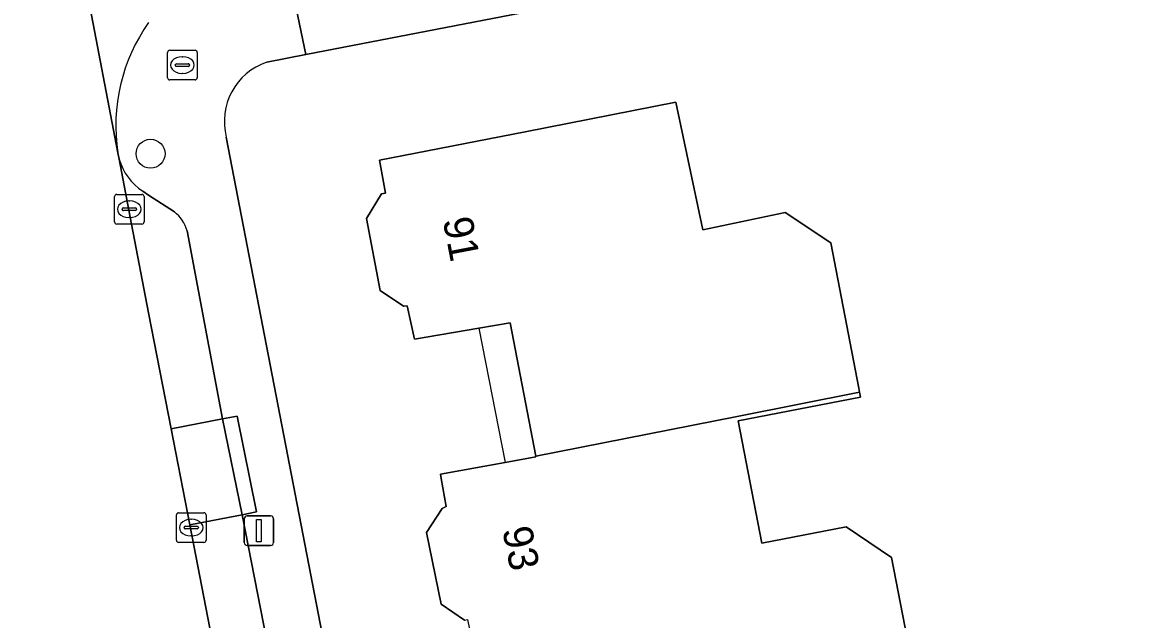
# Model space of a CAD drawing. Extents: x 159626 to 160723, y 388173 to 389416.
# Drawn here: x 160495.74 to 160533.61, y 388546.99 to 388567.16 of the extents above; entities that cross this region are included whole.
import ezdxf

# ---------------------------------------------------------------- set-up
doc = ezdxf.new("R2010")
doc.units = 0
for name, color, linetype in [('IMGEO_Boom', 7, 'Continuous'), ('IMGEO_Brandkraan', 7, 'Continuous'), ('IMGEO_Erf', 7, 'Continuous'), ('IMGEO_Kolk', 7, 'Continuous'), ('IMGEO_Lichtmast', 7, 'Continuous'), ('IMGEO_Pand', 7, 'Continuous'), ('IMGEO_Pand_nummerreeks', 7, 'Continuous'), ('IMGEO_Pand_overbouw', 7, 'Continuous'), ('IMGEO_Parkeervlak_open', 7, 'Continuous'), ('IMGEO_Rijbaan_lokaal_gesloten', 7, 'Continuous'), ('IMGEO_Rijbaan_lokaal_open', 7, 'Continuous'), ('IMGEO_Voetpad_open', 7, 'Continuous')]:
    doc.layers.add(name, color=color, linetype=linetype)

msp = doc.modelspace()

# ---------------------------------------------------------------- linework, layer by layer
at = {"layer": 'IMGEO_Boom'}
msp.add_circle((160500.064, 388562.727), 0.489, dxfattribs=at)
at = {"layer": 'IMGEO_Brandkraan'}
for p, q in [((160500.64, 388565.295), (160500.64, 388566.147)), ((160500.715, 388566.221), (160501.567, 388566.221)), ((160501.641, 388566.147), (160501.641, 388565.295)), ((160500.899, 388565.715), (160500.899, 388565.727)), ((160501.337, 388565.678), (160500.939, 388565.678)), ((160500.942, 388565.764), (160501.34, 388565.764)), ((160501.128, 388566.001), (160501.153, 388566.001)), ((160501.383, 388565.727), (160501.383, 388565.715)), ((160501.151, 388565.441), (160501.126, 388565.441)), ((160501.567, 388565.221), (160500.715, 388565.221))]:
    msp.add_line(p, q, dxfattribs=at)
for points in [[(160500.64, 388565.295), (160500.64, 388566.147)], [(160500.715, 388566.221), (160501.567, 388566.221)], [(160501.641, 388566.147), (160501.641, 388565.295)], [(160501.567, 388565.221), (160500.715, 388565.221)]]:
    msp.add_lwpolyline(points, dxfattribs=at)
for centre, radius, start, end in [((160500.717, 388566.145), 0.0765, 91.552, 178.448), ((160500.717, 388566.145), 0.0765, 91.552, 178.448), ((160501.565, 388566.145), 0.0765, 1.552, 88.448), ((160501.565, 388566.145), 0.0765, 1.552, 88.448), ((160500.939, 388565.724), 0.0403, 85.8775, 175.7526), ((160500.936, 388565.714), 0.0366, 178.938, 274.7102), ((160501.34, 388565.721), 0.043, 264.8664, 352.4533), ((160501.344, 388565.726), 0.0386, 1.7309, 96.639), ((160500.717, 388565.297), 0.0765, 181.552, 268.448), ((160500.717, 388565.297), 0.0765, 181.552, 268.448), ((160501.565, 388565.297), 0.0765, 271.552, 358.448), ((160501.565, 388565.297), 0.0765, 271.552, 358.448)]:
    msp.add_arc(centre, radius, start, end, dxfattribs=at)
for centre, major_axis, ratio, start_param, end_param in [((160501.127, 388565.721), (-0.387, 0.002), 0.722429, 4.712389, 7.853982), ((160501.152, 388565.721), (-0.39, 0.002), 0.717154, 1.570796, 4.712389)]:
    msp.add_ellipse(centre, major_axis=major_axis, ratio=ratio, start_param=start_param, end_param=end_param, dxfattribs=at)
at = {"layer": 'IMGEO_Erf'}
for points in [[(160569.922, 388578.595), (160538.061, 388572.423), (160516.974, 388568.337), (160505.31, 388566.078), (160503.985, 388565.821)], [(160510.657, 388546.967), (160509.873, 388547.503), (160509.377, 388549.935), (160509.912, 388550.739), (160510.045, 388550.807), (160509.873, 388551.756), (160509.847, 388551.9), (160512.03, 388552.299), (160513.072, 388552.49), (160513.069, 388552.505), (160512.202, 388557.012), (160511.147, 388556.832), (160508.972, 388556.462), (160508.727, 388557.591), (160508.598, 388557.575), (160507.815, 388558.103), (160507.35, 388560.538), (160507.854, 388561.37), (160507.989, 388561.398), (160507.795, 388562.505), (160512.703, 388563.461), (160517.792, 388564.468), (160518.704, 388560.154), (160521.484, 388560.742), (160523.019, 388559.712), (160523.968, 388554.803), (160523.995, 388554.666), (160524.027, 388554.499), (160519.896, 388553.7), (160520.695, 388549.57), (160523.547, 388550.121), (160525.072, 388549.089), (160526.048, 388544.043)], [(160502.621, 388563.282), (160514.352, 388502.517), (160514.804, 388500), (160514.837, 388499.752), (160514.87, 388499.48), (160514.947, 388498.75), (160515.011, 388497.924), (160515.036, 388497.776), (160515.039, 388497.412), (160515.064, 388496.686), (160547.147, 388498.751), (160547.056, 388500), (160546.848, 388502.833), (160549.949, 388503.059), (160550.156, 388500), (160550.227, 388498.953), (160566.61, 388500), (160586.904, 388501.297), (160586.847, 388501.516), (160585.335, 388509.255), (160575.431, 388560.2)]]:
    msp.add_lwpolyline(points, dxfattribs=at)
msp.add_arc((160504.68, 388563.812), 2.126, 109.0715, 194.4374, dxfattribs=at)
at = {"layer": 'IMGEO_Kolk'}
for p, q in [((160498.847, 388560.424), (160498.847, 388561.276)), ((160498.922, 388561.35), (160499.774, 388561.35)), ((160499.335, 388561.13), (160499.36, 388561.13)), ((160499.848, 388561.276), (160499.848, 388560.424)), ((160499.106, 388560.844), (160499.106, 388560.856)), ((160499.544, 388560.807), (160499.146, 388560.807)), ((160499.149, 388560.893), (160499.547, 388560.893)), ((160499.59, 388560.856), (160499.59, 388560.844)), ((160499.774, 388560.35), (160498.922, 388560.35)), ((160499.358, 388560.57), (160499.333, 388560.57)), ((160500.938, 388549.669), (160500.938, 388550.521)), ((160501.013, 388550.595), (160501.865, 388550.595)), ((160501.939, 388550.521), (160501.939, 388549.669)), ((160501.24, 388550.138), (160501.638, 388550.138)), ((160501.426, 388550.375), (160501.451, 388550.375)), ((160501.197, 388550.089), (160501.197, 388550.101)), ((160501.635, 388550.052), (160501.237, 388550.052)), ((160501.449, 388549.815), (160501.424, 388549.815)), ((160501.681, 388550.101), (160501.681, 388550.089)), ((160501.865, 388549.595), (160501.013, 388549.595))]:
    msp.add_line(p, q, dxfattribs=at)
for points in [[(160498.847, 388560.424), (160498.847, 388561.276)], [(160498.922, 388561.35), (160499.774, 388561.35)], [(160499.848, 388561.276), (160499.848, 388560.424)], [(160499.774, 388560.35), (160498.922, 388560.35)], [(160500.938, 388549.669), (160500.938, 388550.521)], [(160501.013, 388550.595), (160501.865, 388550.595)], [(160501.939, 388550.521), (160501.939, 388549.669)], [(160501.865, 388549.595), (160501.013, 388549.595)]]:
    msp.add_lwpolyline(points, dxfattribs=at)
for centre, radius, start, end in [((160498.924, 388561.274), 0.0765, 91.552, 178.448), ((160498.924, 388561.274), 0.0765, 91.552, 178.448), ((160499.772, 388561.274), 0.0765, 1.552, 88.448), ((160499.772, 388561.274), 0.0765, 1.552, 88.448), ((160499.146, 388560.853), 0.0403, 85.8775, 175.7526), ((160499.143, 388560.843), 0.0366, 178.938, 274.7102), ((160499.547, 388560.85), 0.043, 264.8664, 352.4533), ((160499.551, 388560.855), 0.0386, 1.7309, 96.639), ((160498.924, 388560.426), 0.0765, 181.552, 268.448), ((160498.924, 388560.426), 0.0765, 181.552, 268.448), ((160499.772, 388560.426), 0.0765, 271.552, 358.448), ((160499.772, 388560.426), 0.0765, 271.552, 358.448), ((160501.015, 388550.519), 0.0765, 91.552, 178.448), ((160501.015, 388550.519), 0.0765, 91.552, 178.448), ((160501.863, 388550.519), 0.0765, 1.552, 88.448), ((160501.863, 388550.519), 0.0765, 1.552, 88.448), ((160501.237, 388550.098), 0.0403, 85.8775, 175.7526), ((160501.642, 388550.1), 0.0386, 1.7309, 96.639), ((160501.234, 388550.088), 0.0366, 178.938, 274.7102), ((160501.638, 388550.095), 0.043, 264.8664, 352.4533), ((160501.015, 388549.671), 0.0765, 181.552, 268.448), ((160501.015, 388549.671), 0.0765, 181.552, 268.448), ((160501.863, 388549.671), 0.0765, 271.552, 358.448), ((160501.863, 388549.671), 0.0765, 271.552, 358.448)]:
    msp.add_arc(centre, radius, start, end, dxfattribs=at)
for centre, major_axis, ratio, start_param, end_param in [((160499.334, 388560.85), (-0.387, 0.002), 0.722429, 4.712389, 7.853982), ((160499.359, 388560.85), (-0.39, 0.002), 0.717154, 1.570796, 4.712389), ((160501.425, 388550.095), (-0.387, 0.002), 0.722429, 4.712389, 7.853982), ((160501.45, 388550.095), (-0.39, 0.002), 0.717154, 1.570796, 4.712389)]:
    msp.add_ellipse(centre, major_axis=major_axis, ratio=ratio, start_param=start_param, end_param=end_param, dxfattribs=at)
at = {"layer": 'IMGEO_Lichtmast'}
for p, q in [((160503.226, 388549.591), (160503.226, 388550.391)), ((160503.226, 388550.391), (160503.226, 388549.591)), ((160503.326, 388550.491), (160504.116, 388550.491)), ((160504.116, 388550.491), (160503.326, 388550.491)), ((160504.216, 388550.391), (160504.216, 388549.591)), ((160504.216, 388549.591), (160504.216, 388550.391)), ((160504.116, 388549.491), (160503.326, 388549.491)), ((160503.326, 388549.491), (160504.116, 388549.491))]:
    msp.add_line(p, q, dxfattribs=at)
msp.add_lwpolyline([(160503.646, 388550.366), (160503.796, 388550.366), (160503.796, 388549.616), (160503.646, 388549.616), (160503.646, 388550.366)], dxfattribs=at)
for centre, start, end in [((160503.326, 388550.391), 90, 180), ((160503.326, 388550.391), 90, 180), ((160504.116, 388550.391), 0, 90), ((160504.116, 388550.391), 360, 90), ((160503.326, 388549.591), 180, 270), ((160503.326, 388549.591), 180, 270), ((160504.116, 388549.591), 270, 0), ((160504.116, 388549.591), 270, 0)]:
    msp.add_arc(centre, 0.1, start, end, dxfattribs=at)
at = {"layer": 'IMGEO_Pand'}
for points in [[(160523.019, 388559.712), (160521.484, 388560.742), (160518.704, 388560.154), (160517.792, 388564.468), (160512.703, 388563.461), (160507.795, 388562.505), (160507.989, 388561.398), (160507.854, 388561.37), (160507.35, 388560.538), (160507.815, 388558.103), (160508.598, 388557.575), (160508.727, 388557.591), (160508.972, 388556.462), (160511.147, 388556.832), (160512.202, 388557.012), (160513.069, 388552.505), (160519.867, 388553.85), (160523.995, 388554.666), (160523.968, 388554.803)], [(160525.072, 388549.089), (160523.547, 388550.121), (160520.695, 388549.57), (160519.896, 388553.7), (160524.027, 388554.499), (160523.995, 388554.666), (160519.867, 388553.85), (160513.069, 388552.505), (160513.072, 388552.49), (160512.03, 388552.299), (160509.847, 388551.9), (160509.873, 388551.756), (160510.045, 388550.807), (160509.912, 388550.739), (160509.377, 388549.935), (160509.873, 388547.503), (160510.657, 388546.967), (160510.757, 388546.987), (160510.998, 388545.857), (160513.176, 388546.268), (160514.26, 388546.473), (160515.145, 388541.806), (160521.926, 388543.197), (160526.048, 388544.043)]]:
    msp.add_lwpolyline(points, close=True, dxfattribs=at)
at = {"layer": 'IMGEO_Pand_overbouw'}
msp.add_lwpolyline([(160511.147, 388556.832), (160512.03, 388552.299), (160513.072, 388552.49), (160513.069, 388552.505), (160512.202, 388557.012)], close=True, dxfattribs=at)
at = {"layer": 'IMGEO_Parkeervlak_open'}
for points in [[(160499.008, 388562.545), (160499.419, 388560.347), (160500, 388557.352), (160500.761, 388553.427), (160502.498, 388553.764), (160502.411, 388554.191), (160501.298, 388560.12)], [(160500.869, 388560.764), (160500, 388561.33), (160499.801, 388561.46)]]:
    msp.add_lwpolyline(points, dxfattribs=at)
for points in [[(160502.498, 388553.764), (160500.761, 388553.427), (160501.389, 388550.188), (160503.154, 388550.53)], [(160503.154, 388550.53), (160501.389, 388550.188), (160502.75, 388543.149), (160504.531, 388543.493), (160504.505, 388543.627)]]:
    msp.add_lwpolyline(points, close=True, dxfattribs=at)
for centre, radius, start, end in [((160500.845, 388563.056), 1.907, 195.5308, 236.7935), ((160500.123, 388559.802), 1.218, 15.1447, 52.1943)]:
    msp.add_arc(centre, radius, start, end, dxfattribs=at)
at = {"layer": 'IMGEO_Rijbaan_lokaal_gesloten'}
msp.add_lwpolyline([(160510.9, 388500.893), (160509.582, 388507.739), (160508.867, 388511.454), (160508.448, 388513.63), (160507.541, 388518.336), (160506.825, 388522.046), (160505.526, 388528.78), (160504.776, 388532.662), (160503.496, 388539.29), (160502.75, 388543.149), (160501.389, 388550.188), (160500.761, 388553.427), (160500, 388557.352), (160499.419, 388560.347), (160499.008, 388562.545), (160498.962, 388562.751), (160495.954, 388578.486), (160495.554, 388580.319), (160495.04, 388582.996), (160494.028, 388588.192), (160493.305, 388591.909), (160491.58, 388600.767), (160490.844, 388604.491), (160489.483, 388611.377)], dxfattribs=at)
at = {"layer": 'IMGEO_Rijbaan_lokaal_open'}
msp.add_lwpolyline([(160495.954, 388578.486), (160498.962, 388562.751)], dxfattribs=at)
msp.add_arc((160504.976, 388563.663), 6.083, 144.8907, 188.6254, dxfattribs=at)
at = {"layer": 'IMGEO_Voetpad_open'}
for points in [[(160505.5, 388569.954), (160504.544, 388569.765), (160505.31, 388566.078), (160516.974, 388568.337), (160538.061, 388572.423), (160569.922, 388578.595)], [(160503.985, 388565.821), (160505.31, 388566.078), (160504.544, 388569.765), (160504.277, 388569.712), (160503.068, 388569.438)], [(160515.358, 388493.665), (160515.064, 388496.686), (160515.039, 388497.412), (160515.036, 388497.776), (160515.011, 388497.924), (160514.947, 388498.75), (160514.87, 388499.48), (160514.837, 388499.752), (160514.804, 388500), (160514.352, 388502.517), (160502.621, 388563.282)], [(160498.962, 388562.751), (160499.008, 388562.545)], [(160499.801, 388561.46), (160500, 388561.33), (160500.869, 388560.764)], [(160501.298, 388560.12), (160502.411, 388554.191), (160502.498, 388553.764), (160502.988, 388553.864), (160503.644, 388550.629), (160503.154, 388550.53), (160504.505, 388543.627)]]:
    msp.add_lwpolyline(points, dxfattribs=at)
msp.add_lwpolyline([(160502.498, 388553.764), (160503.154, 388550.53), (160503.644, 388550.629), (160502.988, 388553.864)], close=True, dxfattribs=at)
for centre, radius, start, end in [((160504.976, 388563.663), 6.083, 144.8907, 188.6254), ((160504.68, 388563.812), 2.126, 109.0715, 194.4374), ((160500.845, 388563.056), 1.907, 195.5308, 236.7935), ((160500.123, 388559.802), 1.218, 15.1447, 52.1943)]:
    msp.add_arc(centre, radius, start, end, dxfattribs=at)

# ---------------------------------------------------------------- texts
at = {"layer": 'IMGEO_Pand_nummerreeks'}
for s, rotation, p in [('91', 280.8115, (160509.924, 388560.494)), ('93', 281.5277, (160511.93, 388550.033))]:
    msp.add_text(s, height=1, rotation=rotation, dxfattribs=at).set_placement(p)

doc.saveas('drawing.dxf')
